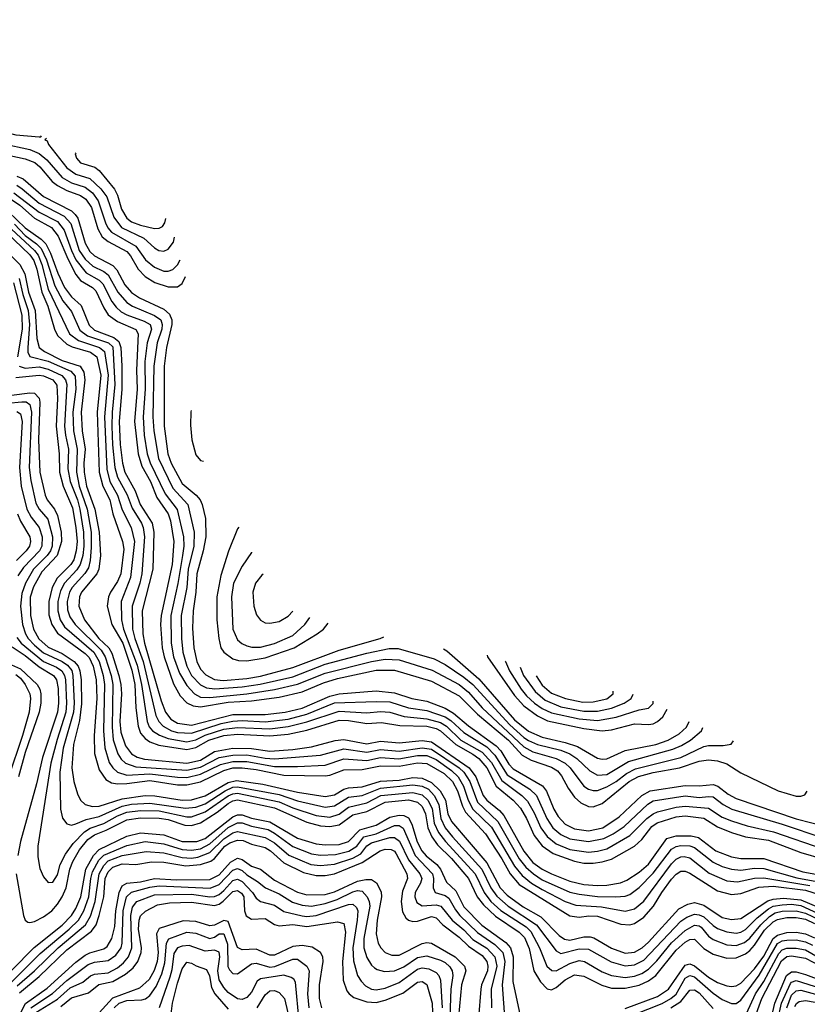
# Model space of a CAD drawing. Header units: inches. Extents: x 884549 to 1028252, y 526810 to 653624.
# Tile 422 of 656: x 914386 to 917798, y 634805 to 639071. Entities that reach past the tile are written whole.
import ezdxf

# ---------------------------------------------------------------- set-up
doc = ezdxf.new("R2010")
doc.units = ezdxf.units.IN
doc.header["$MEASUREMENT"] = 0
doc.layers.add('A9613', color=7, linetype='Continuous')

msp = doc.modelspace()

# ---------------------------------------------------------------- linework, layer by layer
at = {"layer": 'A9613', "color": 5}
for points, elevation in [([(913639, 639070.5), (913630, 639068), (913621, 639050), (913632.3, 639030), (913668, 639010), (913799.3, 638959.3), (913838.9, 638938.9), (913872.1, 638912.1), (913910, 638865.6), (913947.4, 638830), (914093.7, 638733.7), (914190, 638642.5), (914230, 638620.7), (914330, 638581.1), (914370, 638572.3), (914470, 638562.9), (914477.1, 638562.9), (914481, 638566.8)], 3660), ([(914502.4, 638556.3), (914495.8, 638550), (914505, 638545), (914511.4, 638530), (914590, 638429.1), (914630, 638401.8), (914690, 638382.9), (914738.4, 638338.4), (914763.3, 638303.3), (914794.7, 638214.7), (914827.1, 638170), (914923.6, 638123.6), (914970, 638081.7), (914989.3, 638070), (915010, 638067.9), (915030, 638076.3), (915053.1, 638106.9), (915057.5, 638128.5)], 3660), ([(914310, 638534.2), (914430, 638507.8), (914471.2, 638491.2), (914503.4, 638463.4), (914570, 638387.5), (914610, 638363.9), (914670, 638344.8), (914701.1, 638321.1), (914725.7, 638285.7), (914757.2, 638190), (914768.1, 638168.1), (914783.6, 638150), (914890, 638090), (914931.2, 638030), (914970, 637997.7), (915010, 637981.7), (915030, 637981), (915050, 637988.2), (915070, 638007.9), (915080.8, 638030.8)], 3640), ([(914310, 638489.2), (914410, 638468.1), (914451.6, 638451.6), (914473.1, 638433.1), (914527.5, 638370), (914550, 638352), (914590.2, 638330.2), (914650, 638308.9), (914673.4, 638293.4), (914696.8, 638256.8), (914724.6, 638164.6), (914743.4, 638130), (914768.9, 638110), (914850, 638065.9), (914866.9, 638046.9), (914899, 637990), (914930, 637958.6), (914972.2, 637932.2), (915030, 637913.8), (915070, 637913.5), (915090, 637928.3), (915104.9, 637958.5)], 3620), ([(914629.7, 638493.8), (914627, 638490), (914632.3, 638470), (914650, 638450.7), (914712, 638432), (914730, 638416.5), (914797, 638337), (914810.2, 638310.2), (914826.7, 638250), (914850.4, 638210), (914870, 638195.1), (914910, 638180), (914970, 638166.1), (914990, 638166.7), (915004.7, 638175.3), (915014.8, 638190), (915019.4, 638209.6)], 3680), ([(914373.2, 638393.2), (914401.3, 638381.3), (914490, 638304.1), (914610, 638242.1), (914627.1, 638227.1), (914637.4, 638210), (914670, 638102), (914690, 638066.3), (914710, 638047.8), (914790, 638005.7), (914806.4, 637986.4), (914841.5, 637921.5), (914870, 637888.9), (914905.4, 637865.4), (915010, 637815.8), (915035.2, 637795.2), (915045.2, 637770), (915045, 637750), (915022.7, 637650), (915012.3, 637570), (915012, 637310), (915027.7, 637190), (915042, 637150), (915090, 637061.1), (915151.3, 637010), (915167.4, 636990), (915176.5, 636970), (915191.1, 636910), (915192.3, 636830), (915181.7, 636770), (915153.3, 636670), (915149.3, 636590.7), (915137.8, 636510), (915135.2, 636435.2), (915140.1, 636350), (915153.4, 636290), (915170, 636256.3), (915192.3, 636232.3), (915230, 636212.5), (915268.3, 636208.3), (915370, 636215.9), (915430, 636226.4), (915570, 636263.4), (915770, 636339.8), (915947.6, 636390), (915964.5, 636396.4)], 3580), ([(914373.1, 638353.1), (914397.5, 638337.5), (914470, 638275.3), (914578.9, 638218.9), (914607.1, 638187.1), (914644.1, 638070), (914670, 638033), (914703.2, 638003.2), (914750, 637980.2), (914770, 637965.2), (914811.1, 637890), (914850, 637845.6), (914875, 637830), (914969.7, 637789.7), (914998.1, 637770), (915004, 637750), (915001.9, 637730), (914982, 637670), (914967.5, 637570), (914963.7, 637350), (914967.1, 637290), (914986.9, 637170), (915050, 637040.7), (915114.4, 636970), (915141.4, 636850), (915140.6, 636790), (915115.8, 636690), (915109.6, 636610), (915086.4, 636490), (915086.7, 636390), (915093.6, 636330), (915110, 636269.6), (915130.1, 636230), (915168.8, 636188.8), (915195.5, 636175.5), (915231.2, 636171.2), (915350, 636180), (915428, 636192), (915570, 636223.7), (915710, 636278.2), (915890, 636326.6), (915986.8, 636346.8), (916026.1, 636346.1), (916181.8, 636301.8), (916230, 636277.2), (916310, 636222.6), (916348.7, 636190), (916510, 636015.5), (916570, 635960.8), (916590, 635947.4), (916630, 635931), (916730, 635905.4), (916770.2, 635890.2), (916800.1, 635870), (916856.6, 635816.6), (916890, 635798.3), (916930, 635801.1), (917023.4, 635856.6), (917215.4, 635910), (917254.1, 635925.9), (917292, 635950), (917339.9, 635990), (917346.4, 636004)], 3560), ([(914360.7, 638320.7), (914470, 638236.3), (914550, 638195.7), (914578.9, 638158.9), (914610.7, 638070), (914630.1, 638030.1), (914674.3, 637974.3), (914730, 637941.9), (914746.5, 637926.5), (914785.7, 637850), (914804.5, 637824.5), (914825.3, 637805.3), (914850, 637791.3), (914925.1, 637765.1), (914951.9, 637750), (914956.5, 637730), (914938.1, 637670), (914928.2, 637590), (914929.3, 637470), (914920.9, 637350), (914926, 637270), (914938.7, 637190), (914950.8, 637150.8), (915017, 637017), (915068.6, 636948.6), (915096.3, 636830), (915097.2, 636790), (915092.1, 636750), (915071.6, 636628.4), (915040.4, 636490), (915042.2, 636370), (915053.2, 636310), (915078.9, 636238.9), (915110, 636185.7), (915143, 636150), (915170, 636136.1), (915210, 636133.7), (915370.5, 636149.5), (915490, 636168.1), (915590, 636191.4), (915710, 636239.1), (915910, 636289.8), (915970, 636299.6), (916030, 636296.8), (916172.9, 636252.9), (916290, 636190.5), (916330, 636157.2), (916390.5, 636090), (916570, 635919.8), (916610, 635899.1), (916710.5, 635870.5), (916750, 635850.3), (916771, 635830), (916830, 635750.6), (916850, 635737.3), (916870, 635730.9), (916890, 635731.1), (916930, 635746.8), (916970, 635770.3), (917015.1, 635804.9), (917054.5, 635825.5), (917250, 635874.7), (917350, 635921.8), (917370, 635925.7), (917434.5, 635925.5), (917468, 635932), (917478.6, 635945.8)], 3540), ([(914351.2, 638291.2), (914386.6, 638266.6), (914450, 638210.6), (914524, 638170), (914553.4, 638133.4), (914594.7, 638034.7), (914630, 637966.6), (914650, 637941), (914702.1, 637910), (914716.3, 637896.3), (914750, 637822.3), (914770, 637792.3), (914810, 637762.4), (914890, 637728.5), (914899.6, 637710), (914891.6, 637551.6), (914894.5, 637470), (914883.5, 637330), (914899.4, 637190), (914915.8, 637135.8), (914952.3, 637070), (914980.7, 637000.7), (915029.3, 636929.3), (915039, 636899), (915054.6, 636810), (915046.9, 636710), (914999.1, 636490), (914996.8, 636450), (915003.2, 636350), (915011.8, 636310), (915053, 636193), (915081.4, 636141.4), (915110, 636111.1), (915137.8, 636097.8), (915170, 636093.1), (915290, 636113.9), (915390, 636119.7), (915510, 636135.6), (915610, 636159.2), (915701.9, 636198.1), (915763.4, 636216.6), (915930, 636252.4), (916010, 636252.2), (916170, 636204.6), (916290, 636141.3), (916370, 636062.5), (916503.7, 635950), (916563.6, 635883.6), (916602.7, 635862.7), (916690, 635832.8), (916716.1, 635816.1), (916734.1, 635794.1), (916762, 635742), (916790, 635703), (916817.6, 635677.6), (916850, 635661.9), (916870, 635660.2), (916910, 635675.5), (917027, 635770), (917067.7, 635792.3), (917130, 635809.9), (917244.6, 635830), (917330, 635858.1), (917370, 635863.9), (917410, 635859.5), (917450, 635846.9), (917510, 635808.3), (917672.8, 635730), (917750, 635707.1), (917770, 635706.9), (917787.1, 635712.9), (917798.1, 635728.3)], 3520), ([(914337.5, 638237.5), (914410, 638168.8), (914479.8, 638119.8), (914499.1, 638099.1), (914519.6, 638059.6), (914551.8, 637971.8), (914580.9, 637910), (914610, 637870.1), (914652.3, 637832.3), (914686.9, 637746.9), (914710, 637725.9), (914793.6, 637693.6), (914815.9, 637675.9), (914825, 637650), (914828.3, 637570), (914828.2, 637470), (914816.7, 637330), (914821.1, 637230), (914831.2, 637150), (914842.1, 637110), (914886, 637030), (914908.8, 636970), (914960.7, 636890), (914967.2, 636850), (914963, 636690), (914917, 636510), (914919.8, 636410), (914927.6, 636370), (914999.4, 636119.4), (915017.8, 636070), (915040.9, 636040.9), (915070, 636023.1), (915130, 636013.9), (915310, 636060), (915450, 636060.9), (915536.2, 636070), (915610, 636088.4), (915730, 636139.7), (915770, 636149.3), (915930, 636162.8), (916010, 636154.7), (916085.6, 636130), (916150, 636118.8), (916230, 636087.2), (916265.8, 636065.8), (916330.7, 636010.7), (916450, 635924.6), (916470, 635903.7), (916505.5, 635845.5), (916524.5, 635824.5), (916651.6, 635751.6), (916668.5, 635728.5), (916700.1, 635650), (916718.8, 635618.8), (916750, 635585.9), (916790, 635564.7), (916850, 635556), (916911.9, 635570), (916983.5, 635616.5), (917081.6, 635710), (917117, 635730), (917270, 635753.6), (917330, 635751.7), (917390, 635757.1), (917410.6, 635750.6), (917455.2, 635715.2), (917490, 635697.1), (917750, 635608.1), (917886, 635574)], 3480), ([(914330, 638181.9), (914450.7, 638070.7), (914465.6, 638050), (914481.5, 638010), (914510, 637902.7), (914602.2, 637710), (914641, 637681), (914731.9, 637650), (914753.7, 637633.7), (914769.4, 637530), (914754, 637350), (914763.6, 637123.6), (914777.1, 637070), (914809.6, 637010), (914830, 636947.8), (914869.5, 636870), (914884, 636810), (914866.2, 636653.8), (914826.5, 636550), (914826.8, 636470), (914835.5, 636430), (914894.8, 636274.8), (914914.2, 636190), (914938.3, 636030), (914947.1, 636007.1), (914961.7, 635990), (914991.2, 635971.2), (915030, 635956.3), (915110, 635941.9), (915150, 635950.6), (915189.4, 635970.6), (915270, 635997.4), (915330, 636004.7), (915470, 635999), (915550, 636008.3), (915630, 636028.4), (915770, 636074.9), (915890, 636068.4), (915950, 636073.2), (915990, 636070.3), (916052.1, 636052.1), (916150, 636042), (916210, 636025.4), (916235.7, 636010), (916297.9, 635950), (916390, 635897.1), (916430, 635853), (916474.5, 635774.5), (916562.3, 635710), (916585.5, 635685.5), (916614.7, 635634.7), (916643.6, 635570), (916672, 635532), (916710, 635500.1), (916770, 635475.9), (916850, 635463.8), (916890, 635467.9), (916930, 635478.8), (917030, 635535.7), (917103.9, 635610), (917130, 635629.5), (917150, 635638.8), (917230, 635658.5), (917270, 635663.5), (917370, 635654.5), (917430, 635615.5), (917470, 635599.4), (917538.1, 635578.1), (917652.5, 635552.5), (917870, 635476.8)], 3440), ([(914364.1, 638184.1), (914410, 638136), (914459.4, 638099.4), (914478.8, 638078.8), (914502.1, 638030), (914538.2, 637918.2), (914572.7, 637852.7), (914610, 637805.9), (914646.1, 637726.1), (914680.4, 637700.4), (914770.5, 637670.5), (914790, 637653.3), (914798.3, 637490), (914786.1, 637370), (914785.3, 637310), (914788.1, 637228.1), (914798.2, 637130), (914809.3, 637089.3), (914851.9, 637011.9), (914873.8, 636953.8), (914913.6, 636890), (914921.5, 636870), (914927.2, 636830), (914915.2, 636670), (914906.5, 636630), (914873.6, 636530), (914875.5, 636430), (914884.4, 636390), (914920.9, 636290), (914976.2, 636056.2), (914988.7, 636030), (915008.3, 636010), (915044.5, 635990), (915070, 635982), (915130, 635979.4), (915258.7, 636021.3), (915310, 636031.6), (915350, 636034.2), (915450, 636028.8), (915550, 636040.4), (915630, 636062.3), (915750, 636111.1), (915930, 636117.3), (915990, 636114.8), (916070, 636089), (916150, 636077.3), (916230, 636050.4), (916254.2, 636034.2), (916310, 635982.9), (916410, 635920.1), (916444.9, 635884.9), (916498.8, 635798.8), (916596.9, 635736.9), (916624.8, 635710), (916670, 635610), (916696.1, 635570), (916730, 635540.2), (916770, 635521.6), (916850, 635510.7), (916917, 635523), (916957, 635543), (917005, 635575), (917107.9, 635672.1), (917130, 635686.1), (917270, 635707.5), (917330, 635700.9), (917370, 635705.5), (917390, 635703.2), (917433.6, 635670), (917470.8, 635650.8), (917690, 635585.4), (917870, 635524.4)], 3460), ([(914329.3, 638149.3), (914430, 638051.5), (914446.8, 638026.8), (914460.3, 637990), (914482.4, 637890), (914508.4, 637830), (914537.5, 637730), (914550, 637702.7), (914590, 637664.2), (914613.1, 637653.1), (914693.3, 637630), (914720.2, 637610), (914737.5, 637530), (914722, 637370), (914730.6, 637110), (914745.7, 637050), (914776.4, 636990), (914790.3, 636930), (914831.5, 636810), (914836.8, 636776.8), (914824.1, 636670), (914810, 636637.2), (914779.2, 636590), (914770.9, 636570), (914765.4, 636530), (914784.7, 636450), (914832.6, 636370), (914872.4, 636252.4), (914885.2, 636190), (914889.4, 636089.4), (914899.9, 636010), (914910, 635980.3), (914930, 635956.1), (914950, 635942.6), (914988.3, 635928.3), (915110, 635909.3), (915150, 635916.8), (915205.9, 635950), (915270, 635969.7), (915330, 635975.1), (915470, 635967.6), (915550, 635975.9), (915630, 635992.3), (915770, 636035.4), (915810, 636035), (915890, 636022), (915953.6, 636026.4), (916033, 636013), (916150, 636009.7), (916190, 635999.9), (916209.9, 635989.9), (916275.8, 635930), (916349.2, 635889.2), (916375.2, 635870), (916409.3, 635830), (916450.5, 635750.5), (916524.3, 635690), (916555.4, 635655.4), (916582.1, 635610), (916615.6, 635535.6), (916650, 635491), (916698, 635458), (916790, 635425.2), (916830, 635417), (916870, 635416.4), (916910, 635421.6), (916950, 635433.2), (917050, 635490.4), (917081, 635519), (917125.2, 635574.8), (917148.7, 635591.3), (917230, 635616.9), (917270, 635621.5), (917350, 635611.9), (917410, 635574.2), (917470, 635548.7), (917530, 635531), (917630, 635515.8), (917770, 635463.3), (917870, 635433.5)], 3420), ([(914297.4, 638097.4), (914386.2, 638010), (914409, 637969), (914424.3, 637890), (914453.8, 637810), (914460, 637690), (914470.4, 637650.4), (914493.7, 637633.7), (914570, 637594.7), (914648, 637570), (914664.2, 637544.2), (914667.7, 637510), (914652.7, 637370), (914656.7, 637290), (914670.5, 637210), (914663.8, 637150), (914665.2, 637110), (914676, 637050), (914711.6, 636950), (914729.9, 636850), (914736.6, 636750), (914729.6, 636690), (914720.1, 636670), (914653.4, 636590), (914644.7, 636570), (914641.9, 636530), (914667.2, 636470), (914728.5, 636390), (914773, 636350), (914786, 636326), (914815.9, 636230), (914823.9, 636190), (914826.7, 636150), (914820.7, 636030), (914824.3, 635984.3), (914845, 635925), (914870, 635889.8), (914895.1, 635875.1), (914926.6, 635866.6), (915110, 635849.6), (915170, 635862.6), (915230, 635900.1), (915310, 635914.2), (915390, 635913.3), (915470, 635901.6), (915570, 635908.5), (915650, 635919.8), (915752.3, 635947.7), (915790, 635952.8), (915890, 635933), (915950, 635944.8), (916030, 635937.6), (916130, 635947.6), (916170, 635942), (916333.2, 635830), (916361.7, 635790), (916393.7, 635710), (916409.5, 635689.5), (916464.3, 635644.3), (916483.2, 635623.2), (916570, 635468.1), (916610, 635420), (916650, 635389.8), (916690, 635369.8), (916770, 635338), (916830, 635324.4), (916890, 635319), (916930, 635320.7), (916988.8, 635331.2), (917016.6, 635343.4), (917070, 635377.8), (917110, 635412), (917190, 635523.3), (917230, 635534.7), (917294.7, 635534.7), (917327.3, 635527.3), (917402.3, 635470), (917470, 635443.2), (917510, 635436.6), (917610, 635436), (917779.1, 635379.1), (917930, 635352.1)], 3380), ([(914359.2, 637930), (914394.9, 637790), (914396.7, 637730), (914376.2, 637610)], 3340), ([(914384.4, 637950), (914399.8, 637879.8), (914423.2, 637810), (914428.6, 637750), (914420.8, 637650), (914421.8, 637630), (914430, 637610.7), (914510, 637591.3), (914608.1, 637548.1), (914626.2, 637526.2), (914628.7, 637470), (914616.7, 637370), (914619.8, 637290), (914635, 637210), (914632.4, 637110), (914644.5, 637050), (914678.9, 636950), (914695.3, 636850), (914696.5, 636783.5), (914691.8, 636728.2), (914683.6, 636696.4), (914668, 636672), (914613.6, 636610), (914602.5, 636590), (914592.3, 636550), (914593.6, 636513.6), (914603.8, 636483.8), (914626.2, 636450), (914739, 636339), (914756.7, 636310), (914782, 636230), (914789.2, 636190), (914786.3, 636006.3), (914791.4, 635951.4), (914811.4, 635890), (914826.4, 635866.4), (914844.8, 635850), (914890, 635834.3), (915110, 635818.9), (915170, 635832.3), (915250, 635874), (915310, 635884.6), (915370, 635885.9), (915450, 635870.7), (915490, 635868.3), (915690, 635884.1), (915790, 635911.1), (915890, 635896.6), (915950, 635909), (916030, 635902.1), (916130, 635916.7), (916170, 635910.7), (916289.8, 635830), (916310.6, 635810), (916335.7, 635770), (916370, 635681.1), (916457.4, 635597.4), (916550, 635435.3), (916579.1, 635399.1), (916611.6, 635370), (916650, 635344.3), (916770, 635290.5), (916810, 635281.5), (916890, 635272.3), (916969.4, 635270.6), (917010, 635273.4), (917030, 635280.1), (917070, 635310.8), (917130, 635372.5), (917210, 635477.4), (917230, 635489.3), (917250, 635492.6), (917290, 635491.4), (917310, 635485), (917390, 635420.5), (917430, 635402.2), (917470, 635390.3), (917510, 635386.4), (917570, 635394.3), (917610, 635392.9), (917752.7, 635352.7), (917966.1, 635313.9)], 3360), ([(914383.6, 637570), (914410, 637561.3), (914470, 637566), (914510, 637556.8), (914569.4, 637529.4), (914585, 637510), (914589.8, 637490), (914581, 637310), (914584, 637270), (914597.1, 637210), (914595, 637125), (914605.2, 637070), (914636.7, 636990), (914647.4, 636950), (914662.8, 636850), (914664, 636790), (914660, 636750), (914648.5, 636710), (914633, 636687), (914580.2, 636630), (914563.1, 636596.9), (914550.7, 636550), (914550.7, 636510), (914562, 636470), (914580.2, 636440.2), (914706.8, 636330), (914730.4, 636290), (914748, 636230), (914753.8, 636190), (914748.9, 635990), (914755.6, 635915.6), (914773.1, 635853.1), (914789.1, 635829.1), (914810, 635811.1), (914850, 635798.2), (914950, 635804), (915070, 635788.3), (915110, 635787.8), (915170, 635801.5), (915256.1, 635843.9), (915310, 635856.7), (915370, 635857), (915490, 635834.7), (915590, 635835.5), (915710, 635840.5), (915790, 635868.1), (915890, 635860.9), (915950, 635874.1), (916028.3, 635868.3), (916110, 635882.7), (916150, 635883.3), (916190, 635866), (916257.4, 635817.4), (916286.2, 635790), (916309, 635750), (916329, 635689), (916349.6, 635650), (916430, 635573.1), (916530, 635403), (916562.9, 635362.9), (916603.4, 635330), (916650, 635302.3), (916750, 635249.8), (916794.9, 635234.9), (916906.6, 635226.6), (917010, 635208.5), (917050, 635218.4), (917090, 635252.5), (917210, 635413.5), (917230, 635434.2), (917250, 635444.5), (917265.5, 635445.5), (917290, 635439.8), (917373.3, 635373.3), (917450, 635340.3), (917495.8, 635335.8), (917570, 635350.9), (917610, 635352.2), (917810, 635319)], 3340), ([(914370, 637520.7), (914470, 637530.6), (914490, 637527.9), (914530.4, 637510), (914546.8, 637486.8), (914550.2, 637430), (914544.3, 637310), (914557.9, 637190), (914558.5, 637110), (914574.4, 637050), (914615.1, 636955.1), (914630, 636870), (914634.8, 636810), (914631.2, 636768.8), (914620.3, 636730), (914608, 636710), (914548.9, 636651.1), (914527.4, 636610), (914511.9, 636550), (914512.6, 636492.6), (914525.3, 636450), (914550, 636412.2), (914670, 636325.4), (914687, 636307), (914704.2, 636270), (914717.5, 636210), (914720, 636130), (914708.8, 635970), (914710.9, 635890.9), (914730, 635820.9), (914758.8, 635778.8), (914784.5, 635764.5), (914810, 635760.1), (914850, 635760.9), (914950, 635775.1), (915070, 635756.3), (915110, 635756), (915170, 635769), (915270, 635817.3), (915310, 635829.2), (915349.5, 635829.5), (915410, 635822.2), (915530, 635797.8), (915710, 635795.2), (915730, 635798), (915790, 635820.7), (915870, 635821.7), (915950, 635838.8), (916030, 635836.6), (916110, 635851.3), (916150, 635848.4), (916224.7, 635804.7), (916261.1, 635770), (916283.3, 635730), (916303.9, 635663.9), (916317.3, 635637.3), (916403.7, 635543.7), (916474.8, 635434.8), (916511.1, 635370), (916550, 635324.7), (916770, 635188.7), (916810, 635182.4), (916851.8, 635188.2), (916890, 635186.8), (916990, 635151.5), (917030, 635149.8), (917050, 635154.6), (917090, 635182.4), (917132.8, 635230), (917168.4, 635290), (917210, 635347.7), (917230, 635369), (917250, 635381.1), (917270, 635381.6), (917290, 635373.1), (917410, 635296.4), (917470, 635280.5), (917510, 635284.8), (917587.8, 635312.2), (917650, 635317.2), (917790, 635299.1), (917930, 635254)], 3320), ([(914350, 637443.7), (914430, 637454.2), (914450, 637452), (914470, 637431.1), (914474, 637413.9), (914468.1, 637250), (914473.4, 637110), (914496.5, 637010), (914505.4, 636990), (914536.5, 636950), (914550, 636921.9), (914566, 636850), (914568, 636810), (914548.4, 636750), (914482, 636678), (914446.2, 636613.8), (914431.8, 636568.2), (914432.7, 636490), (914446.1, 636430), (914468.8, 636388.8), (914510, 636352.3), (914570, 636324.2), (914622.7, 636290), (914638.8, 636270), (914646.4, 636250), (914652.2, 636210), (914653.9, 636106.1), (914645, 636035), (914618.9, 635930), (914611.4, 635830), (914620.4, 635770), (914636.1, 635716.1), (914649.7, 635689.7), (914670, 635670.1), (914701.9, 635661.9), (914730, 635663.4), (914830, 635695.5), (914930, 635710), (914972.2, 635707.8), (915090, 635689.1), (915130, 635690.5), (915190, 635707.6), (915290, 635765.9), (915325.5, 635774.5), (915439.1, 635759.1), (915590, 635724.5), (915710, 635705.1), (915750, 635711.9), (915790, 635736.4), (915810, 635743.3), (915870, 635747.2), (915950, 635771.8), (916030, 635776.2), (916090, 635787.5), (916130, 635785.2), (916170, 635766.6), (916208.4, 635730), (916230.9, 635690), (916241.5, 635630), (916256.4, 635596.4), (916410, 635417.4), (916468.4, 635310), (916497.5, 635277.5), (916567.8, 635227.8), (916643.4, 635183.4), (916722.7, 635102.7), (916746.8, 635086.8), (916770, 635082.7), (916830, 635097.8), (916857.8, 635097.8), (916873.2, 635093.2), (916950, 635047.6), (917010, 635027.1), (917050, 635030.4), (917083.5, 635050), (917110, 635073.6), (917241.7, 635218.3), (917281, 635239), (917310, 635245.5), (917350, 635234.2), (917430, 635181.2), (917470, 635171.7), (917510, 635176.1), (917627.2, 635252.8), (917650, 635260), (917695.9, 635264.1), (917770, 635258), (917930, 635190.2)], 3280), ([(914270, 637403.1), (914395.6, 637415.6), (914414.5, 637414.5), (914430, 637403.8), (914437.5, 637370), (914427.7, 637130), (914433.8, 637073.8), (914456, 636976), (914470.4, 636950.4), (914507.4, 636907.4), (914529, 636830), (914527, 636790), (914519.1, 636770), (914505.5, 636750), (914446.6, 636690), (914410.9, 636630), (914395.5, 636584.5), (914390, 636530), (914398.9, 636450), (914411.4, 636410), (914423, 636390), (914450, 636360.6), (914490, 636327.6), (914570, 636290.2), (914593.8, 636273.8), (914611.5, 636251.5), (914617.1, 636230), (914622.8, 636110), (914618.7, 636070), (914575.2, 635915.2), (914560.6, 635810), (914563, 635650), (914572, 635612), (914590, 635586.4), (914610, 635580.7), (914630, 635586.6), (914674.8, 635605.2), (914730, 635618.3), (914830, 635663.3), (914870, 635672.3), (914950, 635676.6), (915104.7, 635655.3), (915150, 635658.7), (915190, 635672.8), (915276.5, 635730), (915310, 635745.7), (915330, 635747.5), (915510, 635713.3), (915590, 635686.1), (915710, 635659.7), (915750, 635665.2), (915810, 635702.4), (915870, 635709.3), (915950, 635741.1), (916090, 635755.1), (916130, 635750.6), (916156.6, 635736.6), (916182.2, 635710), (916202.7, 635670), (916211.3, 635610), (916229.8, 635570), (916261.2, 635530), (916388.9, 635390), (916427.5, 635310), (916453.1, 635273.1), (916502.4, 635230), (916625.7, 635150), (916710, 635036), (916730, 635024.5), (916810, 635044.6), (916850, 635043.7), (916948.6, 634988.6), (917010, 634971.6), (917050, 634975.9), (917090, 634996.5), (917250, 635164.5), (917277, 635183), (917310, 635194.9), (917330, 635193.1), (917350, 635184.1), (917390, 635146.4), (917410, 635133.5), (917450, 635119.4), (917490, 635113.2), (917510, 635117.5), (917530, 635128.7), (917580.7, 635179.3), (917630, 635219.3), (917650.3, 635229.7), (917690, 635236.6), (917730, 635238.3), (917770, 635232.5), (917930, 635158.9)], 3260), ([(914373.2, 637373.2), (914390, 637363.5), (914396.9, 637330), (914385.9, 637130), (914392.5, 637050), (914417.8, 636950), (914435.6, 636915.6), (914470.4, 636870.4), (914483.9, 636830), (914482.4, 636790), (914472.3, 636770), (914402, 636698), (914378.8, 636661.2)], 3240), ([(915129.2, 637378), (915127.9, 637372.1), (915126, 637314), (915131.7, 637250), (915150, 637185.4), (915170, 637160.2), (915182.3, 637157.7)], 3620), ([(914376.6, 636930), (914390, 636898), (914429.4, 636830), (914432.4, 636810), (914428.1, 636790), (914414.4, 636770), (914372, 636728)], 3220), ([(915336.1, 636872.3), (915330, 636864.2), (915291.4, 636768.6), (915257.6, 636662.4), (915240.2, 636570), (915240.5, 636470), (915248.3, 636390), (915258.2, 636350), (915270, 636330.1), (915310, 636302.1), (915334.7, 636294.7), (915370, 636292.3), (915450, 636306.6), (915575.3, 636350), (915675.5, 636410), (915701.9, 636430), (915722.8, 636456.5)], 3620), ([(915390.8, 636763.2), (915390, 636762.3), (915350, 636702.9), (915313, 636630), (915303.2, 636570), (915309.3, 636430), (915330, 636383.7), (915348.1, 636368.1), (915370, 636357.4), (915391.6, 636351.6), (915430, 636352.1), (915490, 636368), (915570, 636402.4), (915621.3, 636450), (915642.5, 636481.4)], 3640), ([(915440.6, 636668.7), (915435.2, 636664.8), (915408.4, 636630), (915396.4, 636590), (915401.1, 636530), (915412.8, 636492.8), (915430, 636469.1), (915450, 636458.2), (915470, 636455.8), (915510, 636464), (915550, 636485.8), (915570, 636508.1), (915570.1, 636508.5)], 3660), ([(914373.8, 636393.8), (914392.1, 636370), (914490, 636290.8), (914545.9, 636265.9), (914568.9, 636250), (914580.5, 636230), (914584.6, 636210), (914589.3, 636110), (914585.4, 636070), (914547.8, 635952.2), (914521.1, 635850), (914464.1, 635490), (914464.4, 635444.4), (914473.6, 635393.6), (914490, 635357), (914510, 635332.9), (914530, 635334.4), (914550, 635366.5), (914561.9, 635410), (914585, 635455), (914618.2, 635501.8), (914667.3, 635552.7), (914691.3, 635568.7), (914750, 635588.5), (914810, 635621.5), (914850, 635636.8), (914910, 635644.6), (914990, 635642.5), (915110, 635617.3), (915130, 635616.9), (915190, 635638.4), (915290, 635708.1), (915310, 635717.3), (915330, 635719.7), (915510, 635681.9), (915570, 635656.5), (915670, 635623.6), (915730, 635616.4), (915770, 635628), (915810, 635659.4), (915890, 635678.2), (915950.9, 635709.1), (916090, 635722.2), (916130, 635712.1), (916154.5, 635690), (916173.1, 635653.1), (916182.1, 635590), (916200, 635550), (916230.5, 635510), (916359.8, 635370), (916398.6, 635290), (916428, 635250), (916470, 635211.5), (916580.1, 635140.1), (916600.8, 635120.8), (916638.7, 635050), (916670, 634970.8), (916691.8, 634951.8), (916710, 634949.4), (916770, 634981.7), (916810, 634994.1), (916832.9, 634990), (916910, 634946.2), (916950, 634930), (917010, 634921.6), (917050, 634926.8), (917081.5, 634938.5), (917110, 634956.7), (917146.4, 634993.6), (917210, 635071.5), (917270, 635124.7), (917310, 635148), (917330, 635144.8), (917338.5, 635138.5), (917370, 635099.7), (917390, 635085.1), (917450, 635062.5), (917490, 635059.3), (917526.9, 635073.1), (917550, 635091.9), (917596.5, 635150), (917634.1, 635185.9), (917659.1, 635200.9), (917690, 635208.8), (917750, 635209.7), (917790, 635199.7), (917851, 635171)], 3240), ([(914353.5, 636353.5), (914410, 636316), (914470, 636267.3), (914532.5, 636230), (914546.1, 636210), (914552.9, 636172.9), (914554.3, 636110), (914549.5, 636070), (914485.1, 635874.9), (914459.3, 635760.7), (914389.1, 635510), (914377.8, 635450)], 3220), ([(916222.2, 636345.2), (916237, 636337), (916374.7, 636214.7), (916530, 636037.3), (916590, 635988.4), (916650, 635962.4), (916750, 635939.3), (916802.3, 635922.3), (916890, 635871.8), (916910, 635866.7), (916930, 635868.8), (917010, 635904.6), (917142, 635930), (917195.3, 635950), (917243.8, 635976.2), (917274.7, 636005.3), (917287.3, 636030)], 3580), ([(916411, 636317.3), (916413.4, 636310), (916530, 636142.2), (916570, 636098.4), (916630, 636054.8), (916673.4, 636033.4), (916830, 635999.6), (916910, 635989.5), (916950, 635994.4), (917050, 636020.2), (917110, 636016.5), (917130, 636020.5), (917150, 636030.1), (917172.6, 636050), (917191.2, 636082.9)], 3620), ([(916490.1, 636291), (916490.4, 636290), (916508.7, 636250), (916558.4, 636170), (916581.3, 636141.3), (916616, 636110), (916650, 636087), (916690, 636068), (916810, 636041.4), (916890, 636034.4), (916970, 636048.4), (917070, 636081), (917110, 636087.9), (917130, 636107.5), (917131.3, 636118.2)], 3640), ([(914350, 636275.7), (914390, 636259), (914461.4, 636190), (914473.5, 636170), (914478, 636150), (914477.7, 636110), (914470.9, 636070), (914410, 635895.3), (914380.8, 635790)], 3180), ([(916555, 636265), (916569.1, 636230), (916619.4, 636159.4), (916662.4, 636122.4), (916730, 636094.2), (916830, 636075.5), (916890, 636074.9), (916950, 636087.7), (917005.3, 636110), (917034.8, 636130), (917044.5, 636148.9)], 3660), ([(914370, 636234.1), (914390, 636217.6), (914410.3, 636190), (914429.8, 636150), (914432.8, 636130), (914427.8, 636070), (914399, 635970), (914335.9, 635784.1)], 3160), ([(916623.3, 636228), (916650, 636187.8), (916690, 636152.7), (916750.2, 636130), (916825.6, 636114.4), (916870, 636115.1), (916930, 636127.7), (916957.6, 636150), (916957.8, 636161.3)], 3680), ([(914371.3, 635370), (914402.2, 635190), (914409.2, 635169.2), (914421.4, 635161.4), (914430, 635158.8), (914450, 635163.9), (914490, 635183.7), (914524.8, 635210), (914550, 635239.5), (914570, 635270.6), (914587.6, 635310), (914603.2, 635390), (914616.2, 635423.8), (914645.3, 635474.7), (914681.2, 635518.8), (914710, 635539.8), (914761, 635559), (914850, 635604.3), (914910, 635613.4), (914990, 635611), (915030, 635605), (915101, 635581), (915130, 635578.9), (915170, 635591), (915242.3, 635637.7), (915290, 635674.8), (915310, 635686.3), (915330, 635690.5), (915490, 635655.7), (915630, 635594.4), (915690, 635578.6), (915730, 635575.8), (915770, 635582.7), (915830, 635625.8), (915890, 635639.9), (915970, 635680.5), (916070, 635690.2), (916110, 635680), (916130, 635661.3), (916143.8, 635630), (916154.4, 635570), (916171.1, 635530), (916196.3, 635496.3), (916256.3, 635436.3), (916330, 635350), (916368.4, 635270), (916395.6, 635235.6), (916446.9, 635186.9), (916550, 635118.2), (916573.9, 635093.9), (916593.9, 635046.1), (916613.9, 634950), (916641.9, 634901.9), (916671.4, 634871.4), (916690, 634868.4), (916710, 634877.3), (916750, 634911.6), (916790, 634932.5), (916830, 634927.5), (916907.7, 634887.7), (916950, 634875.3), (917010, 634874.3), (917070, 634887.5), (917110, 634906), (917141.8, 634930), (917230, 635039.7), (917270, 635074.6), (917290, 635085.4), (917310, 635087.7), (917350, 635047.4), (917390, 635022.7), (917450, 635004.4), (917490, 635006.2), (917530, 635023.1), (917550, 635038.8), (917570, 635060.5), (917613.7, 635126.3), (917650, 635161.6), (917670, 635172.7), (917710, 635180.4), (917750, 635180.8), (917790, 635173.7), (917830, 635154.8)], 3220), ([(914350, 634951.5), (914449.5, 635050.5), (914570, 635147.2), (914610.5, 635189.5), (914630, 635220.1), (914650.5, 635270), (914673, 635390), (914706.2, 635450), (914730, 635476.3), (914850, 635533), (914910, 635547.8), (915010, 635539), (915090, 635509.7), (915153.4, 635510), (915190, 635523.8), (915310, 635617.7), (915330, 635626), (915350, 635625.3), (915390, 635611.9), (915470, 635596), (915590, 635524.3), (915670, 635499.6), (915710, 635495.6), (915770, 635497.3), (915810, 635509.8), (915859.8, 635560.2), (915930, 635580.5), (915990, 635615.5), (916030, 635624.1), (916050, 635622.7), (916070, 635612.3), (916085.1, 635585.1), (916108.3, 635508.3), (916128.4, 635470), (916147.7, 635447.7), (916193.5, 635410), (916209.1, 635390), (916234.7, 635334.7), (916275.9, 635295.9), (916310, 635227.6), (916387.9, 635147.9), (916492.3, 635072.3), (916512.8, 635050), (916523.7, 635010), (916523.2, 634903.2), (916554.7, 634754.7)], 3180), ([(914270, 634822), (914474.8, 635025.2), (914600.1, 635130), (914641.3, 635170), (914664.5, 635210), (914685.1, 635270), (914694.2, 635350), (914701.5, 635378.5), (914729.4, 635430), (914750, 635451.5), (914850, 635492.9), (914929.8, 635510.2), (915010, 635500.1), (915090, 635475), (915130, 635472.3), (915170, 635478.9), (915210, 635500.4), (915290, 635570.4), (915330, 635591.6), (915350, 635591.1), (915390, 635576.8), (915462.2, 635562.2), (915490, 635546.9), (915570, 635488.9), (915650, 635457.4), (915690, 635451.2), (915754.6, 635454.6), (915811.7, 635468.3), (915847, 635490), (915877.1, 635530), (915930, 635543), (916010, 635579.7), (916030, 635579.6), (916048.2, 635568.2), (916099.5, 635450), (916174.1, 635370), (916179.5, 635350), (916177.1, 635310), (916186.1, 635290), (916230, 635276.1), (916245.5, 635265.5), (916273.8, 635213.8), (916293.3, 635190), (916370, 635115.9), (916444.6, 635064.6), (916479.4, 635030), (916487.9, 634990), (916477.1, 634890), (916488, 634730)], 3160), ([(914374.7, 634885.3), (914450, 634949.8), (914552.5, 635050), (914671.1, 635148.9), (914693.2, 635186.8), (914713.3, 635250), (914730.5, 635370), (914750, 635405.9), (914770, 635426.1), (914830, 635449.5), (914933.7, 635466.3), (915010, 635460.7), (915090, 635440.4), (915130, 635438.2), (915158.1, 635441.9), (915210, 635462.1), (915270, 635522.5), (915310, 635547.9), (915330, 635553.5), (915450, 635528.3), (915490, 635504.1), (915551.6, 635451.6), (915648, 635410), (915690, 635405.6), (915750, 635412.4), (915830, 635438.1), (915863.8, 635456.2), (915890, 635490.9), (915910, 635504.1), (915990, 635527.3), (916010, 635527.8), (916031.6, 635511.6), (916070.5, 635430.5), (916119.8, 635370), (916127.7, 635350), (916122.4, 635330), (916099.9, 635290), (916098.6, 635270), (916106.5, 635246.5), (916130, 635231.7), (916190, 635235.8), (916210.5, 635230.5), (916259.8, 635170), (916310, 635127.1), (916350, 635085.4), (916410, 635048.7), (916445.3, 635010), (916452.7, 634970), (916429.1, 634870), (916429.8, 634790)], 3140), ([(914384.7, 634855.3), (914470, 634925.3), (914590, 635041.4), (914697.9, 635122.1), (914717.8, 635150), (914731, 635189), (914750.3, 635270), (914757.1, 635350), (914770, 635378.3), (914790, 635398.6), (914830, 635413), (914890, 635410.3), (914957.4, 635422.6), (915010, 635421.1), (915105.3, 635405.3), (915170, 635410.2), (915214.7, 635425.3), (915230, 635436.6), (915274.3, 635490), (915295.9, 635504.1), (915330, 635515.8), (915354, 635514), (915390, 635498.9), (915450, 635483.9), (915472.4, 635470), (915530, 635418), (915615.4, 635375.4), (915670, 635362.4), (915710, 635362.6), (915750, 635370.7), (915870, 635419.3), (915947.4, 635470), (915970, 635476.6), (915995.9, 635475.9), (916010, 635467.8), (916017.1, 635457.1), (916063.3, 635370), (916065.8, 635350), (916045.1, 635294.9), (916039.3, 635250), (916044.9, 635204.9), (916059, 635179), (916070, 635169.2), (916090, 635163.7), (916110, 635165.1), (916170, 635185.5), (916190, 635179.8), (916219.1, 635150), (916290, 635095.2), (916330, 635056.4), (916390, 635016.4), (916410, 634990.1), (916414.6, 634970), (916412.2, 634950), (916387.1, 634890), (916383.9, 634870), (916374.2, 634745.8)], 3120), ([(914390.5, 634770), (914411.7, 634808.3), (914505.5, 634874.5), (914630, 634987.3), (914670, 635017.6), (914690, 635028.5), (914750, 635044.9), (914764.9, 635055.1), (914785.2, 635090), (914797.8, 635142.2), (914802.3, 635210), (914816.8, 635290), (914830, 635318.6), (914850.2, 635329.8), (914910, 635335.6), (914970.6, 635349.4), (915064.4, 635344.4), (915210, 635345.5), (915250, 635366), (915299.2, 635420.8), (915330, 635438.2), (915350, 635432.9), (915390, 635403.5), (915430, 635390.1), (915490, 635343.5), (915590, 635291), (915630, 635278.8), (915710, 635280.7), (915750, 635292.9), (915850, 635337.8), (915886, 635346), (915910, 635345.8), (915931.9, 635331.9), (915952, 635292), (915953.1, 635270), (915934.4, 635170), (915930.7, 635110.7), (915939.4, 635070), (915950.6, 635050), (915969.5, 635030), (915998, 635018), (916030, 635018.4), (916130, 635068.9), (916150, 635072.8), (916170, 635069.8), (916272.5, 635010), (916313.3, 634970), (916319.1, 634950), (916300.3, 634890), (916287.2, 634750)], 3080), ([(914434, 634790), (914528.1, 634851.9), (914590, 634908.6), (914682.9, 634977.1), (914710, 634987.5), (914770, 634995.3), (914802.7, 635017.3), (914825.3, 635050), (914830, 635070), (914834.9, 635210), (914849.4, 635270.6), (914870, 635291.1), (914950, 635313.1), (914990, 635318.7), (915211.7, 635308.3), (915250, 635323.5), (915310, 635386.8), (915330, 635393.8), (915350, 635385.2), (915370, 635366.3), (915417.1, 635337.1), (915450.6, 635310), (915510, 635283.8), (915568, 635248), (915610, 635234.2), (915650, 635230.8), (915710, 635242), (915760.9, 635259.1), (915830, 635292.6), (915850, 635297.5), (915870, 635294.6), (915891.5, 635270), (915900.4, 635250), (915902.5, 635230), (915877, 635090), (915877.7, 635050), (915890, 635007.9), (915910, 634974.5), (915922.7, 634962.7), (915935.1, 634955.1), (915967.3, 634947.3), (916010, 634949.7), (916050, 634968), (916110, 635008.1), (916150, 635015.1), (916210, 634996.5), (916230, 634985.9), (916250, 634966.9), (916259.8, 634950), (916263.1, 634930), (916254.7, 634870), (916250.4, 634750)], 3060), ([(914456.5, 634770), (914550, 634827.6), (914604.3, 634875.7), (914659.2, 634900.8), (914692.3, 634927.7), (914710, 634936), (914770, 634941.8), (914810, 634963.7), (914835.7, 634984.3), (914858, 635010), (914872.5, 635050), (914867.1, 635190), (914874.7, 635225.3), (914893.2, 635250), (914970, 635279.8), (915130, 635281.6), (915210, 635270.8), (915230, 635272.5), (915250, 635281.3), (915270, 635297.5), (915310, 635341.5), (915330, 635347.4), (915350, 635336.4), (915395, 635290), (915410, 635265.1), (915430, 635250.5), (915490, 635234.1), (915530, 635207.6), (915610, 635188), (915630, 635184.9), (915670, 635189.6), (915810, 635237), (915830, 635238.8), (915844.9, 635224.9), (915850.6, 635210), (915848.9, 635170), (915829.8, 635050), (915832.8, 634992.8), (915849.6, 634929.6), (915865, 634905), (915885, 634885), (915910, 634870.5), (915930, 634867.1), (915970, 634875.6), (916030, 634899), (916110, 634957.9), (916130, 634963.6), (916158.1, 634958.1), (916190, 634942.2), (916202.7, 634930), (916209.5, 634909.5), (916216.3, 634790)], 3040), ([(914564.7, 634795.3), (914610, 634832.6), (914684.7, 634855.3), (914729.1, 634890.9), (914790, 634904.1), (914844.2, 634935.8), (914877.7, 634962.3), (914898.2, 634990), (914912.3, 635030), (914913.2, 635050), (914900.2, 635130), (914903.4, 635170), (914910, 635188.9), (914931.3, 635208.7), (914983.9, 635236.1), (915035.5, 635244.5), (915130, 635247.5), (915230, 635233.2), (915250, 635239.5), (915267.7, 635252.3), (915310, 635294.1), (915330, 635298.2), (915347, 635287), (915356.6, 635270), (915360.6, 635210), (915367.8, 635187.8), (915390, 635174.3), (915450, 635176.1), (915490, 635150.5), (915510, 635144.8), (915570, 635150.5), (915630, 635141.8), (915762.7, 635162.7), (915790, 635154.8), (915797.3, 635117.3), (915785.4, 634990), (915787.4, 634910), (915803.9, 634863.9), (915813.4, 634850), (915834, 634834), (915890, 634816.3), (915930, 634813.5), (915970, 634823), (916046.8, 634853.2), (916110, 634900.6), (916130, 634903.6), (916150, 634890.6), (916172.9, 634810), (916174, 634770)], 3020), ([(915695.1, 634790), (915685.4, 634830), (915684.5, 634890), (915700.3, 634990), (915699.6, 635010), (915689.5, 635029.5), (915653, 635053), (915610, 635059.7), (915570, 635055), (915490, 635018), (915470, 635017.9), (915410, 635044.3), (915350, 635040.9), (915330, 635051.7), (915290, 635164.1), (915270, 635168.1), (915230, 635147.6), (915210, 635144.5), (915150, 635163.5), (915094, 635166), (914990, 635132.8), (914978.3, 635110), (914986.5, 635030), (914982, 634990), (914969.2, 634950.8), (914947.1, 634912.9), (914904.6, 634875.5), (914788.5, 634831.5), (914730, 634767.5)], 2980), ([(914795.6, 634790), (914817.4, 634810), (914850, 634821.2), (914915.2, 634824.8), (914930.8, 634829.2), (914950, 634843.3), (914977.5, 634882.5), (915002.6, 634937.4), (915014.7, 634985.3), (915021.5, 635070), (915032, 635088), (915110, 635117.8), (915150, 635113.7), (915210, 635090.1), (915230, 635095.3), (915250, 635110.1), (915270, 635110.1), (915286.2, 635066.2), (915288.5, 634968.5), (915294.7, 634954.7), (915310, 634938.9), (915330, 634936.6), (915390, 634980.3), (915410, 634983.1), (915470, 634965.9), (915491.4, 634968.6), (915570, 635001.2), (915590, 635000.8), (915630.1, 634970.1), (915640.4, 634950), (915633.5, 634850), (915638.9, 634790)], 2960), ([(917010, 634787.1), (917150, 634838.8), (917196.5, 634870), (917270, 634974.9), (917290, 634980.6), (917310, 634971.4), (917370, 634923.2), (917410, 634900.1), (917450, 634885.6), (917470, 634882.5), (917490, 634885.7), (917510, 634896.7), (917570, 634958.4), (917610, 635013.3), (917650.6, 635089.4), (917670, 635104.5), (917710, 635116.5), (917750, 635117.7), (917790, 635110.7), (917830, 635092.5)], 3180), ([(915597.6, 634730), (915581.3, 634901.3), (915573.8, 634913.8), (915561.6, 634921.6), (915530, 634931.6), (915430, 634916), (915415.4, 634904.6), (915390, 634857.7), (915370, 634833.9), (915350, 634826.3), (915330, 634828.9), (915290, 634856.3), (915270, 634878.5), (915250.6, 634910.6), (915245, 634950), (915253.1, 635010), (915250, 635030.7), (915230, 635039.7), (915190, 635034.6), (915119.7, 635059.7), (915090, 635057.3), (915070.4, 635049.6), (915054.6, 635025.4), (915045.6, 634954.4), (915037.1, 634922.9), (914990.6, 634790)], 2940), ([(916990, 634737.2), (917170, 634808.6), (917207.7, 634830), (917230, 634849.3), (917270, 634918.1), (917290, 634929.2), (917310, 634923.3), (917390, 634853), (917430, 634826.4), (917470, 634807.9), (917490, 634809.1), (917510, 634823), (917590, 634930.9), (917670, 635068.4), (917690, 635079.5), (917710, 635083.3), (917750, 635084), (917790, 635076.3), (917821.2, 635061.2)], 3160), ([(917535.5, 634764.5), (917574.2, 634850), (917610, 634904.4), (917675.4, 635024.6), (917690, 635040.9), (917710, 635048.4), (917750, 635048.8), (917790, 635040.5), (917890, 634983.7)], 3140), ([(917565.1, 634730), (917600.8, 634830), (917687.1, 634992.9), (917710, 635011.9), (917730, 635015.6), (917790, 635005.4), (917890, 634952.9)], 3120), ([(915039, 634741), (915047.6, 634810), (915070, 634895.9), (915090, 634959.3), (915110, 634987.6), (915130, 634983.9), (915151, 634971), (915196.1, 634956.1), (915208.1, 634928.1), (915217.3, 634877.3), (915231.2, 634850), (915290, 634783.6)], 2920), ([(917630, 634691.9), (917657.5, 634810), (917708.6, 634930), (917730, 634945.5), (917750, 634945.4), (917790, 634934.5), (917894.8, 634894.8)], 3080), ([(917654.7, 634665.3), (917686.4, 634810), (917725.1, 634894.9), (917730, 634901.1), (917750, 634907.5), (917854.9, 634874.9)], 3060), ([(915415.7, 634790), (915450, 634845.6), (915470, 634862.9), (915490, 634864.9), (915510, 634856.6), (915532.8, 634830), (915547.7, 634767.8)], 2920), ([(917207.6, 634790), (917250, 634817), (917290, 634866.5), (917310, 634867.5), (917330, 634855.1), (917390, 634786.1)], 3140), ([(917709.5, 634790), (917730, 634844.2), (917750, 634863.9), (917770, 634865.7), (917850, 634844.3)], 3040), ([(917744, 634796), (917751.1, 634808.9), (917762.7, 634817.3), (917790, 634821), (917950, 634794)], 3020)]:
    msp.add_lwpolyline(points, dxfattribs=dict(at, elevation=elevation))

doc.saveas('drawing.dxf')
